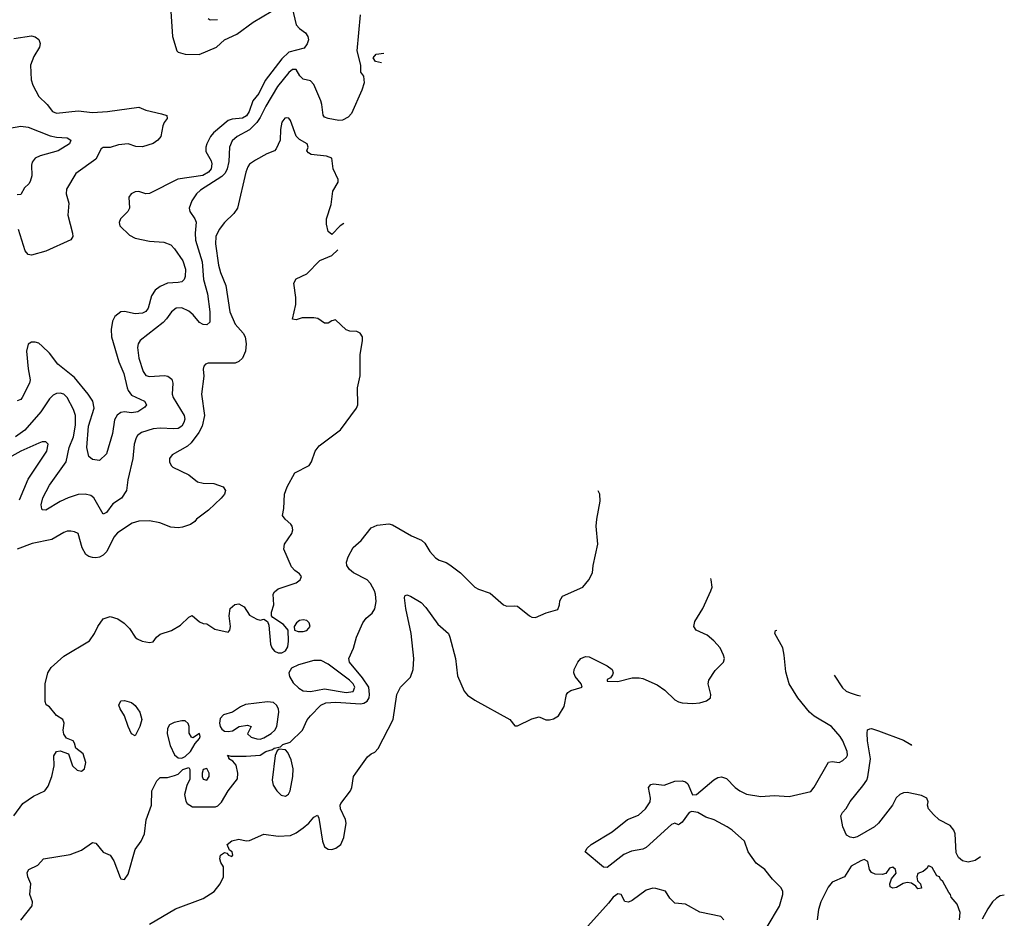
# Model space of a CAD drawing. Header units: inches. Extents: x 1384664 to 1536621, y 460766 to 646467.
# Tile 453 of 488: x 1471963 to 1477473, y 602178 to 607203. Entities that reach past the tile are written whole.
import ezdxf

# ---------------------------------------------------------------- set-up
doc = ezdxf.new("R2010")
doc.units = ezdxf.units.IN
doc.header["$MEASUREMENT"] = 0
doc.layers.add('B4670', color=7, linetype='Continuous')

msp = doc.modelspace()

# ---------------------------------------------------------------- linework, layer by layer
at = {"layer": 'B4670', "color": 5}
for points, elevation in [([(1473487.7, 607270), (1473510, 607175.5), (1473530, 607153.5), (1473562.3, 607130), (1473575.8, 607110), (1473579, 607090), (1473572.5, 607067.5), (1473555, 607045), (1473470, 607021.5), (1473430, 606985.4), (1473336.8, 606863.2), (1473300.8, 606790), (1473267.2, 606750), (1473247.5, 606690), (1473233.4, 606666.6), (1473210, 606652.4), (1473152.2, 606647.8), (1473130, 606639.1), (1473048.9, 606571.1), (1473031.3, 606550), (1473010.1, 606510), (1473004.5, 606490), (1473005.7, 606465.7), (1473034.7, 606414.7), (1473038.1, 606398.1), (1473034.4, 606370), (1473019.6, 606350), (1472988.4, 606331.6), (1472849.2, 606310.8), (1472690, 606230.6), (1472670, 606229.8), (1472630, 606243), (1472610, 606241.1), (1472586.4, 606230), (1472573.7, 606210), (1472578.4, 606150), (1472567.9, 606130), (1472526.8, 606090), (1472519.8, 606070), (1472523.5, 606050), (1472578.1, 605998.1), (1472610, 605981), (1472690, 605964.3), (1472770, 605959.1), (1472810, 605943.5), (1472830, 605922.6), (1472875.5, 605855.5), (1472891.9, 605808.1), (1472890, 605766.6), (1472883.6, 605750), (1472870, 605737.8), (1472850, 605732.7), (1472790, 605730.4), (1472750, 605711.7), (1472722.2, 605690), (1472701.1, 605658.9), (1472682.1, 605590), (1472668.5, 605571.5), (1472650, 605563), (1472610, 605558.4), (1472550, 605570.7), (1472530, 605569.8), (1472495.7, 605544.3), (1472482.6, 605517.4), (1472474.4, 605470), (1472477.3, 605430), (1472518.1, 605290), (1472545.4, 605225.4), (1472564.2, 605144.2), (1472570, 605129.2), (1472590, 605104.2), (1472662.4, 605070), (1472672.9, 605050), (1472663.7, 605036.3), (1472624.4, 605010), (1472590, 605005.2), (1472549.5, 605010.5), (1472530, 605006.9), (1472508.1, 604991.9), (1472494.1, 604965.9), (1472483.3, 604890), (1472450, 604775.1), (1472410, 604737.2), (1472370, 604744.4), (1472350, 604761.3), (1472338.5, 604810), (1472349.2, 604930), (1472379.9, 605030), (1472373.4, 605070), (1472346.8, 605110), (1472270, 605202.8), (1472176, 605276), (1472130, 605338.2), (1472090, 605378.3), (1472070, 605394.3), (1472050, 605400.5), (1472030, 605399.6), (1472010, 605389.2), (1472001.8, 605350), (1472010.1, 605250), (1472022.1, 605190), (1472018.1, 605170), (1471976.8, 605090), (1471970, 605079.1), (1471950, 605071.2)], 720), ([(1472810.1, 607250), (1472818, 607110), (1472843.6, 607030), (1472850, 607021.3), (1472890.3, 607010.3), (1472968.2, 607008.2), (1473064.5, 607050), (1473110, 607091.5), (1473177.9, 607122.1), (1473270, 607190.2), (1473369.8, 607250)], 720), ([(1473868, 607230), (1473849.3, 607030), (1473870.7, 606950), (1473871.3, 606910), (1473887.1, 606887.1), (1473890.5, 606850.5), (1473878, 606810), (1473820.8, 606679.2), (1473801.8, 606658.2), (1473770, 606641.8), (1473750, 606640.3), (1473689.9, 606649.9), (1473670, 606657.7), (1473660.8, 606670), (1473654.1, 606730), (1473647.8, 606750), (1473610, 606840.4), (1473590, 606861.4), (1473550, 606870.7), (1473530.7, 606890), (1473510, 606924), (1473490, 606925.6), (1473470, 606908.3), (1473406.2, 606830), (1473340.9, 606719.1), (1473310, 606655.7), (1473290, 606627.9), (1473250, 606587.9), (1473179.7, 606550), (1473153.2, 606526.8), (1473137.2, 606490), (1473134.2, 606410), (1473125.2, 606370), (1473114.1, 606345.9), (1473093.7, 606326.3), (1472976, 606250), (1472952.2, 606230), (1472926, 606190), (1472912.7, 606150), (1472916.4, 606130), (1472943.7, 606090), (1472951.2, 606071.2), (1472944.6, 606010), (1472946.8, 605970), (1472984.5, 605850), (1472991.5, 605750), (1473014.3, 605670), (1473027.6, 605570), (1473027.3, 605512.7), (1473010, 605496), (1472990, 605498.5), (1472969.5, 605509.5), (1472933.3, 605553.3), (1472910, 605573.7), (1472870, 605591.2), (1472839.1, 605590), (1472812.9, 605570), (1472785.2, 605530), (1472765.4, 605510), (1472637.8, 605410), (1472626.5, 605390), (1472623.5, 605370), (1472630.2, 605310), (1472655, 605235.1), (1472670, 605214), (1472690, 605208.1), (1472773.9, 605213.9), (1472792.4, 605210), (1472813.9, 605193.9), (1472820.6, 605170), (1472816.3, 605110), (1472821.9, 605090), (1472883.2, 604990), (1472886.8, 604970), (1472882.4, 604950), (1472870.4, 604929.6), (1472850, 604917.2), (1472825.6, 604914.4), (1472750, 604919.3), (1472710, 604915.8), (1472645.2, 604894.8), (1472622.3, 604877.7), (1472614.4, 604865.6), (1472603.9, 604830), (1472597.4, 604750), (1472569, 604630), (1472560.2, 604570), (1472533, 604527), (1472485.1, 604494.9), (1472450, 604447.3), (1472430, 604438.3), (1472378.7, 604530), (1472362.4, 604542.4), (1472330, 604550.5), (1472290, 604548.7), (1472234.6, 604530), (1472190.5, 604509.5), (1472110, 604460.4), (1472090, 604462.9), (1472087, 604467), (1472083.7, 604490), (1472092.3, 604530), (1472130, 604600.7), (1472224.1, 604730), (1472241.2, 604810), (1472264.9, 604870), (1472276.3, 604936.3), (1472275.3, 604990), (1472263.8, 605023.8), (1472230, 605090.9), (1472210, 605109.8), (1472190, 605114.8), (1472170, 605113.5), (1472150, 605103.1), (1472130, 605083.5), (1472082.2, 605010), (1471992.6, 604907.4), (1471940.2, 604870)], 740), ([(1473018, 607210), (1473030, 607202), (1473070, 607205.2)], 740), ([(1471930, 607097.4), (1472030, 607112.8), (1472050, 607108.4), (1472070, 607092.4), (1472077.4, 607070), (1472073.8, 607050), (1472043.1, 606996.9), (1472023.4, 606950), (1472027.2, 606867.2), (1472036.4, 606836.4), (1472070, 606773), (1472117.8, 606730), (1472147.8, 606690), (1472170, 606681.4), (1472290, 606693.8), (1472370, 606683.5), (1472454, 606690), (1472630, 606713.3), (1472670, 606697.8), (1472757.7, 606677.7), (1472786.8, 606666.8), (1472788, 606650), (1472771.2, 606628.8), (1472763.9, 606610), (1472753.6, 606550), (1472737, 606530), (1472710, 606511.3), (1472650, 606491.5), (1472613.6, 606493.6), (1472570, 606509.5), (1472516.8, 606503.2), (1472469.3, 606489.3), (1472430, 606489.2), (1472419.1, 606480.9), (1472390, 606422.7), (1472276.8, 606343.2), (1472225.1, 606254.9), (1472223.2, 606230), (1472238.1, 606178.1), (1472232.7, 606110), (1472259, 606010), (1472260.7, 605990), (1472250, 605972.8), (1472110, 605909.6), (1472030, 605887.3), (1472010, 605890.5), (1471993.7, 605910), (1471956, 606030)], 680), ([(1473987.8, 606961.3), (1473955.3, 606970), (1473941.2, 606990), (1473958, 607010), (1474000.9, 607015.9)], 740), ([(1473777.6, 606063.9), (1473776.5, 606063.5), (1473757.3, 606050), (1473710, 606002), (1473690, 606018), (1473680.5, 606060.5), (1473680.5, 606090), (1473705.7, 606170), (1473715.3, 606244.7), (1473745.6, 606294.4), (1473746, 606310), (1473716.9, 606370), (1473710, 606428.7), (1473679.6, 606439.6), (1473595.3, 606450), (1473579.6, 606459.6), (1473569.5, 606470), (1473577, 606490), (1473572, 606510), (1473530, 606533.7), (1473510, 606551.2), (1473479.5, 606639.5), (1473470, 606652.8), (1473455.2, 606655.2), (1473447.3, 606652.7), (1473430, 606629.5), (1473422.7, 606590), (1473420.7, 606530), (1473399.2, 606480.8), (1473390.1, 606469.9), (1473346.1, 606453.9), (1473282.4, 606417.6), (1473250, 606395.1), (1473240, 606380), (1473228.8, 606351.2), (1473181.5, 606150), (1473161.2, 606118.8), (1473110.2, 606070), (1473079, 606030), (1473060.8, 605990), (1473059.6, 605950), (1473075.9, 605830), (1473086.3, 605790), (1473116.9, 605716.9), (1473138.5, 605570), (1473170, 605500.3), (1473214.4, 605450), (1473224.9, 605430), (1473230.3, 605390), (1473226.7, 605350), (1473210.2, 605309.8), (1473190, 605291.6), (1473170, 605281.6), (1473018, 605282), (1473002.5, 605277.5), (1472993.4, 605266.6), (1472990.5, 605249.5), (1472994.3, 605210), (1472980.8, 605110), (1472997.5, 604990), (1472985.3, 604930), (1472966.1, 604893.9), (1472923.6, 604836.4), (1472902, 604818), (1472817.1, 604770), (1472802.4, 604750), (1472801.6, 604730), (1472810.4, 604710), (1472820.7, 604700.7), (1472910, 604657.3), (1472958.2, 604618.2), (1472990, 604611.2), (1473050, 604610.2), (1473103, 604590), (1473115.3, 604570), (1473108.9, 604550), (1473091.8, 604528.2), (1473020, 604460), (1472953, 604410), (1472943.6, 604396.4), (1472920, 604380), (1472874.7, 604365.3), (1472850, 604361.4), (1472810, 604364.5), (1472747, 604390), (1472690, 604400.2), (1472630, 604398.4), (1472592, 604388), (1472510, 604334.4), (1472491, 604310), (1472451.1, 604228.9), (1472431.2, 604208.8), (1472410, 604197.7), (1472390, 604193.7), (1472370, 604196), (1472350, 604201.7), (1472332.9, 604212.9), (1472312.8, 604250), (1472290, 604329), (1472270, 604339.5), (1472250, 604342.9), (1472230, 604342.9), (1472210, 604335.6), (1472144, 604296), (1472033.5, 604273.5), (1471950, 604243.1)], 760), ([(1471895.5, 606595.5), (1471970, 606607.2), (1472010, 606602.5), (1472134.4, 606554.4), (1472170, 606546.5), (1472230, 606542.4), (1472250.3, 606530.3), (1472242.6, 606510), (1472178.9, 606470), (1472077.7, 606442.3), (1472050.2, 606429.8), (1472032.6, 606407.4), (1472028.9, 606390), (1472032.3, 606330), (1472021.6, 606298.4), (1472014.7, 606285.3), (1471990, 606262.4), (1471970, 606226.6), (1471950, 606223.5)], 660), ([(1471929.8, 602750), (1471981.1, 602818.9), (1472039.9, 602860.1), (1472104.5, 602890), (1472123.7, 602916.3), (1472144, 602970), (1472155.8, 603030), (1472154, 603086), (1472170, 603110.8), (1472190, 603114.8), (1472237, 603097), (1472258.5, 603030), (1472285.4, 603005.4), (1472310, 603000.4), (1472326, 603014), (1472333.5, 603050), (1472318.1, 603098.1), (1472277.2, 603130), (1472270, 603158), (1472262, 603170), (1472226, 603186), (1472210, 603208), (1472206.6, 603230), (1472212, 603270), (1472204.5, 603290), (1472170, 603312.4), (1472130, 603361.2), (1472112.5, 603372.5), (1472106, 603390), (1472105.1, 603490), (1472120.5, 603550), (1472139.4, 603580.6), (1472210, 603643), (1472353.2, 603730), (1472382.7, 603770), (1472400.9, 603810), (1472430, 603853.4), (1472470, 603864.9), (1472512.8, 603852.8), (1472548, 603828), (1472578.8, 603798.8), (1472610, 603751), (1472621.1, 603741.1), (1472648.1, 603728.1), (1472690, 603721), (1472710, 603724.7), (1472729.3, 603750.7), (1472750, 603766), (1472812.9, 603787.1), (1472863.1, 603816.9), (1472910, 603862), (1472929.1, 603870.9), (1472970, 603836), (1472990, 603826), (1473010, 603824.7), (1473055.3, 603795.3), (1473130, 603778), (1473139, 603790), (1473143.7, 603810), (1473136.1, 603870), (1473141.5, 603910), (1473166.6, 603933.4), (1473190, 603935.9), (1473219.5, 603919.5), (1473250, 603873.4), (1473290, 603851.3), (1473310, 603846), (1473330, 603851.3), (1473350, 603838), (1473356.9, 603816.9), (1473367.3, 603710), (1473374.6, 603690), (1473390, 603672.1), (1473410, 603662.8), (1473430, 603663.2), (1473450, 603674.2), (1473464.6, 603695.4), (1473468.5, 603728.5), (1473466, 603790), (1473440, 603820), (1473380.1, 603860.1), (1473372.7, 603870), (1473372.7, 603890), (1473385.2, 603930), (1473381.1, 603990), (1473390, 604003.8), (1473410, 604019.6), (1473510, 604054), (1473533.8, 604070), (1473539.8, 604090), (1473530, 604104), (1473503.1, 604123.1), (1473484, 604144), (1473441.8, 604241.8), (1473445.8, 604270), (1473486.2, 604330), (1473491.6, 604350), (1473488.6, 604370), (1473481.5, 604381.5), (1473449.4, 604410), (1473434.5, 604430), (1473440.9, 604470), (1473444.5, 604550), (1473459.6, 604590), (1473503.7, 604670), (1473582.7, 604710), (1473597, 604730), (1473617, 604790), (1473639.6, 604820.4), (1473759, 604910), (1473848.7, 605030), (1473855.3, 605050), (1473854.6, 605145.4), (1473868.9, 605211.1), (1473869, 605330), (1473882, 605410), (1473882, 605430), (1473868, 605450), (1473850, 605459), (1473810, 605461.2), (1473790, 605469.2), (1473730, 605525.2), (1473710, 605519.3), (1473690, 605506.6), (1473670, 605506.6), (1473632.5, 605532.5), (1473610, 605536.2), (1473544.5, 605535.5), (1473510, 605524), (1473490, 605528), (1473509.5, 605610.5), (1473509.5, 605650), (1473497.2, 605730), (1473510, 605754.8), (1473570, 605782), (1473643, 605857), (1473710, 605884.9), (1473742.9, 605915.8)], 760), ([(1471961.9, 604518.1), (1472010, 604634), (1472115, 604790), (1472122, 604830), (1472110, 604843), (1472090, 604842), (1472070, 604834.6), (1471970, 604791.1), (1471830, 604714.3)], 760), ([(1471970, 602167.7), (1472032.8, 602247.2), (1472034.3, 602270), (1472020.5, 602310), (1472026, 602370), (1472009.7, 602410), (1472005.6, 602434.4), (1472015.1, 602450), (1472064.6, 602475.4), (1472097.2, 602510), (1472246.2, 602533.8), (1472310, 602559.1), (1472370, 602602), (1472390, 602597.3), (1472430, 602547.3), (1472470, 602530.8), (1472490, 602498.8), (1472525.7, 602405.7), (1472530, 602398.7), (1472550, 602394.9), (1472570, 602423.8), (1472610, 602562.8), (1472642.7, 602610), (1472662.7, 602650), (1472672.1, 602727.9), (1472700.9, 602810), (1472702.7, 602890), (1472730, 602946), (1472750, 602966), (1472790, 602966), (1472830, 602976), (1472850, 602984.7), (1472877.2, 603010), (1472910, 603022), (1472916, 603010), (1472916.3, 602956.3), (1472899.1, 602920.9), (1472886, 602870), (1472893, 602833), (1472900.3, 602820.3), (1472930, 602800.5), (1473058.9, 602801.1), (1473073, 602807), (1473093.1, 602826.9), (1473130, 602890.1), (1473181.6, 602958.4), (1473184.6, 602990), (1473174.4, 603034.4), (1473157, 603057), (1473133.2, 603070), (1473135.3, 603075.3), (1473126, 603090), (1473144.7, 603084.7), (1473230, 603083.7), (1473309.5, 603090.5), (1473341.2, 603110), (1473378, 603122), (1473386.6, 603130), (1473423.3, 603136.7), (1473436, 603150), (1473476.6, 603163.4), (1473546, 603230), (1473571.4, 603288.6), (1473590, 603310.7), (1473649.5, 603370), (1473677.4, 603382.6), (1473732.6, 603387.4), (1473870, 603377.9), (1473890, 603381.3), (1473908.7, 603391.3), (1473918.3, 603410), (1473921.2, 603430), (1473916.6, 603470), (1473882.5, 603522.5), (1473809.8, 603610), (1473805.1, 603630), (1473831.2, 603688.8), (1473847.6, 603750), (1473883.6, 603830), (1473903.1, 603856.9), (1473935.2, 603884.8), (1473951, 603909), (1473958.2, 603950), (1473954.3, 603990), (1473948.8, 604010), (1473927.4, 604050), (1473908.2, 604070), (1473832, 604110), (1473808.1, 604128.1), (1473793.3, 604150), (1473791.5, 604170), (1473801.4, 604198.5), (1473830, 604251.3), (1473874, 604290), (1473930, 604362), (1473963.1, 604376.9), (1474030, 604384.7), (1474050, 604378.8), (1474156.5, 604316.5), (1474212.6, 604292.6), (1474230, 604276.3), (1474259.3, 604230), (1474290, 604193.4), (1474310, 604180.5), (1474350, 604168), (1474370, 604155.5), (1474430.6, 604110), (1474510, 604030.6), (1474530, 604019.3), (1474596.7, 603996.7), (1474670.5, 603930.5), (1474690, 603922.8), (1474730, 603926), (1474750, 603922.8), (1474815.5, 603870), (1474830, 603862.3), (1474850, 603859.6), (1474910, 603885.8), (1474974.5, 603905.5), (1474984.2, 603930), (1474986.6, 603953.4), (1475001.1, 603978.9), (1475114, 604030), (1475149.2, 604070), (1475169.2, 604110), (1475173.2, 604150), (1475199.3, 604270), (1475189.4, 604370), (1475192.3, 604410), (1475212.3, 604510), (1475209.4, 604550), (1475201.3, 604569.1)], 740), ([(1472690, 602144.4), (1472835.1, 602230), (1472990, 602287.7), (1473051.7, 602328.3), (1473086, 602370), (1473103.1, 602410), (1473104.7, 602464.7), (1473088.8, 602490), (1473083.9, 602510), (1473086.3, 602530), (1473110, 602544.9), (1473122, 602542), (1473131.3, 602530), (1473150, 602523), (1473156.2, 602530), (1473152.3, 602550), (1473138, 602558), (1473123.6, 602590), (1473150, 602610.2), (1473190, 602621.1), (1473230, 602610.5), (1473250, 602613.7), (1473330, 602648.7), (1473410, 602636.4), (1473478.3, 602641.7), (1473510, 602655.5), (1473550, 602684.4), (1473580.9, 602710), (1473610, 602744), (1473630, 602754.8), (1473636.9, 602736.9), (1473657, 602610), (1473670, 602577.6), (1473690, 602563.9), (1473710, 602563.4), (1473732.2, 602570), (1473759.9, 602590), (1473777.9, 602630), (1473790.4, 602710), (1473787.3, 602730), (1473759.3, 602790), (1473756.4, 602810), (1473759.7, 602820.3), (1473814, 602890), (1473821.6, 602910), (1473831.5, 602970), (1473843.6, 602990), (1473910, 603080.7), (1473930, 603097.3), (1473950, 603106.8), (1473970, 603127.3), (1474052.6, 603290), (1474074.2, 603430), (1474094.3, 603470), (1474150, 603526.4), (1474165, 603570), (1474168.1, 603630), (1474153.5, 603770), (1474124.1, 603910), (1474116, 603970), (1474118, 603982), (1474130, 603986.8), (1474150, 603979.3), (1474210, 603943.8), (1474236, 603916), (1474303.4, 603823.4), (1474362.6, 603770), (1474371.4, 603750), (1474402.3, 603630), (1474414.3, 603534.3), (1474450, 603448.8), (1474470, 603425.3), (1474510, 603398.4), (1474706.8, 603290), (1474734.9, 603254.9), (1474750, 603253.7), (1474830, 603293.1), (1474870, 603304.7), (1474908.1, 603288.1), (1474928.2, 603288.2), (1474950, 603294), (1474978, 603310), (1475010, 603362), (1475023.6, 603430), (1475030, 603440.7), (1475048, 603452), (1475111.8, 603470), (1475104.5, 603490), (1475072.3, 603530), (1475065.1, 603550), (1475066, 603570), (1475087.3, 603610), (1475103.7, 603630), (1475130, 603641.6), (1475150, 603640.4), (1475251, 603590), (1475279.1, 603570), (1475284, 603550), (1475279.9, 603540.1), (1475270, 603522), (1475250, 603514), (1475250, 603504.7), (1475310, 603502), (1475390, 603522.6), (1475430, 603523.1), (1475450, 603518.4), (1475530, 603484), (1475574.3, 603454.3), (1475630, 603398.7), (1475650, 603387.7), (1475670, 603383.4), (1475730, 603379.4), (1475770, 603383.6), (1475806.5, 603393.5), (1475829.7, 603410), (1475830.9, 603430), (1475815.8, 603490), (1475820.4, 603510), (1475856, 603564), (1475901.6, 603610), (1475906.9, 603630), (1475902.7, 603650), (1475882.4, 603690), (1475847.2, 603730), (1475810, 603761.2), (1475749.2, 603789.2), (1475735.6, 603810), (1475742.3, 603837.7), (1475786.3, 603910), (1475831.8, 604010), (1475838.4, 604030), (1475833.3, 604070), (1475830.8, 604077.4)], 720), ([(1476147.1, 602130), (1476214.8, 602245.2), (1476234.2, 602310), (1476233.4, 602330), (1476222.7, 602350), (1476176, 602396), (1476132.4, 602450), (1476085.2, 602485.2), (1476040.2, 602550), (1476019, 602610), (1475950, 602670.5), (1475922.7, 602690), (1475850, 602728.3), (1475803.5, 602743.5), (1475757.6, 602770), (1475725, 602775), (1475710.3, 602769.7), (1475670, 602715.3), (1475656.3, 602703.7), (1475650, 602701.2), (1475630, 602709.2), (1475610, 602702.9), (1475470, 602573), (1475450, 602564.1), (1475387.5, 602552.5), (1475344.5, 602535.5), (1475250, 602462.7), (1475230, 602464), (1475128, 602550), (1475139, 602570), (1475161.2, 602590), (1475279, 602661), (1475365.4, 602730), (1475425.6, 602754.4), (1475465.4, 602790), (1475492.4, 602830), (1475493.5, 602850), (1475482.4, 602910), (1475494.5, 602925.5), (1475510, 602930.4), (1475570, 602922.3), (1475630, 602944.3), (1475670, 602947.2), (1475690, 602940.2), (1475703.1, 602930), (1475728.8, 602868.8), (1475750, 602870.4), (1475847.7, 602952.3), (1475870, 602965.3), (1475890, 602969.5), (1475919.2, 602959.2), (1475967.5, 602910), (1475993.4, 602890), (1476030, 602871.4), (1476110, 602858.7), (1476185.1, 602865.1), (1476270, 602858.9), (1476390, 602887.4), (1476410, 602910.5), (1476490, 603050.4), (1476510, 603054.9), (1476550, 603048.9), (1476570, 603059.5), (1476590, 603079.3), (1476595.3, 603090), (1476594.2, 603110), (1476570.6, 603170), (1476554.4, 603194.4), (1476505.8, 603250), (1476408.8, 603308.8), (1476383.4, 603330), (1476318.1, 603410), (1476269.8, 603490), (1476250, 603555.3), (1476241.5, 603650), (1476233.5, 603690), (1476189.8, 603770), (1476192.7, 603787.3), (1476200.4, 603788.8)], 680), ([(1476522.1, 603537.5), (1476567, 603467), (1476588.7, 603448.7), (1476610, 603439), (1476650, 603426.2), (1476669.4, 603422.5)], 680), ([(1477340.1, 602521.6), (1477339.3, 602520.7), (1477310, 602500.4), (1477271.5, 602491.5), (1477238.7, 602498.7), (1477217.5, 602517.5), (1477204.1, 602544.1), (1477198.2, 602650), (1477190, 602671.5), (1477170, 602697.6), (1477107.9, 602727.9), (1477077.5, 602757.5), (1477049.7, 602790), (1477042.6, 602810), (1477046.3, 602830), (1477040.5, 602850), (1477010, 602865.3), (1476930, 602880.7), (1476910, 602879.6), (1476889.3, 602870.7), (1476868.9, 602851.1), (1476846.7, 602810), (1476768.8, 602710), (1476746.7, 602690), (1476650, 602633), (1476630, 602628.4), (1476610, 602631.1), (1476590, 602643.1), (1476569, 602690), (1476558, 602750), (1476567.3, 602770), (1476588.9, 602791.1), (1476610, 602831.6), (1476682.3, 602917.7), (1476703.9, 602950), (1476710.5, 602969.5), (1476724.4, 603070), (1476707, 603170), (1476705.9, 603214.1), (1476708, 603232), (1476721.7, 603238.3), (1476730, 603239.5), (1476770, 603227), (1476910, 603174.7), (1476950, 603149.2), (1476954.3, 603144)], 660), ([(1477222.7, 602170), (1477226.6, 602210), (1477210, 602257.2), (1477175.9, 602295.9), (1477172.8, 602310), (1477162, 602322), (1477130, 602383.6), (1477115.3, 602395.3), (1477110, 602409.3), (1477096.1, 602416.1), (1477070, 602461.2), (1477055.3, 602470), (1477048.1, 602471.9), (1477041, 602459), (1477019.8, 602440.2), (1476990, 602428), (1476984, 602410), (1476987.1, 602387.1), (1477004.7, 602370), (1477010, 602346), (1476990, 602342), (1476978, 602358), (1476953.8, 602373.8), (1476930, 602378), (1476906.9, 602373.1), (1476870, 602349.5), (1476850, 602346), (1476834.6, 602354.6), (1476833.2, 602370), (1476842, 602398), (1476868.7, 602430), (1476864, 602450), (1476850, 602464), (1476830, 602459), (1476810, 602428), (1476790, 602422), (1476750, 602424), (1476730, 602434), (1476719.3, 602450), (1476710, 602495.3), (1476690, 602506), (1476670, 602499.1), (1476616.5, 602470), (1476579.5, 602410), (1476510, 602379), (1476487.5, 602352.5), (1476446.7, 602270), (1476433.7, 602226.3), (1476426, 602170)], 680), ([(1475903.7, 602170), (1475887.7, 602187.7), (1475770, 602212.2), (1475690, 602256.3), (1475630, 602262.9), (1475600.9, 602290), (1475577.6, 602330), (1475524.1, 602344.1), (1475506.2, 602346.2), (1475470, 602334.6), (1475390, 602277.3), (1475370, 602267.9), (1475350, 602271.8), (1475330, 602311.1), (1475310, 602314), (1475284.1, 602295.9), (1475258.2, 602261.8), (1475058.7, 602041.3)], 720), ([(1477473.3, 602306.8), (1477450, 602302.7), (1477430, 602291), (1477408.1, 602270), (1477380.2, 602230), (1477350, 602173.3)], 680)]:
    msp.add_lwpolyline(points, dxfattribs=dict(at, elevation=elevation))
for points, elevation in [([(1473550, 603846.1), (1473530, 603843.1), (1473512.8, 603830), (1473499, 603810), (1473501.6, 603790), (1473521.9, 603781.9), (1473550, 603781.5), (1473570, 603787.3), (1473588.5, 603810), (1473582.9, 603830), (1473570, 603842.4)], 760), ([(1473650, 603620.2), (1473610, 603620.1), (1473524.3, 603595.7), (1473484.2, 603575.8), (1473469.6, 603550.4), (1473472.7, 603530), (1473493.8, 603493.8), (1473524.9, 603464.9), (1473550, 603450.1), (1473590, 603446.6), (1473670, 603460.2), (1473790, 603440.4), (1473830, 603446.8), (1473838.5, 603470), (1473828.8, 603490), (1473808.8, 603510), (1473690, 603598.8)], 760), ([(1472610, 603198.9), (1472589.1, 603210), (1472570, 603249.6), (1472549.9, 603309.9), (1472526.6, 603350), (1472518.4, 603370), (1472530, 603393.4), (1472550, 603396.4), (1472590, 603384.2), (1472610, 603367.9), (1472636.4, 603330), (1472647.4, 603290), (1472635, 603250)], 740), ([(1473350, 603388.7), (1473226.5, 603373.5), (1473199.3, 603360.7), (1473155.2, 603330), (1473103.4, 603316.6), (1473084.5, 603295.5), (1473081.2, 603270), (1473085.4, 603250), (1473095.3, 603235.3), (1473110, 603225.2), (1473130, 603221.8), (1473154, 603226), (1473191.6, 603250), (1473238.7, 603258.7), (1473258.4, 603250), (1473238.4, 603210), (1473258.9, 603190), (1473290, 603181.1), (1473310, 603180.3), (1473330, 603186.7), (1473370, 603211.7), (1473390.5, 603230), (1473402.9, 603250), (1473412.8, 603330), (1473411.4, 603350), (1473400.9, 603370), (1473383.9, 603383.9)], 760), ([(1472870, 603282.2), (1472827.4, 603272.6), (1472801.1, 603258.9), (1472790, 603239.7), (1472788.3, 603210), (1472804.8, 603144.8), (1472830, 603091.4), (1472850, 603075.9), (1472870, 603074), (1472890, 603081.9), (1472919.8, 603110), (1472944.6, 603155.4), (1472970, 603182.7), (1472973.9, 603193.9), (1472970, 603211.9), (1472932.4, 603187.6), (1472925.1, 603190), (1472912.5, 603212.5), (1472911.9, 603250), (1472906.5, 603266.5), (1472890, 603281.9)], 760), ([(1473416.3, 603123.7), (1473404.9, 603115.1), (1473392.6, 603087.4), (1473377.1, 602950), (1473382.7, 602922.7), (1473402.5, 602890), (1473426.5, 602866.5), (1473450, 602860.1), (1473468.4, 602871.6), (1473477.8, 602890), (1473492.1, 602970), (1473494.6, 603014.6), (1473483.5, 603063.5), (1473464.5, 603104.5), (1473450, 603119.7)], 740), ([(1473010, 603014.7), (1472990, 603009.8), (1472983.8, 602990), (1472984.3, 602970), (1472990, 602955.5), (1473010, 602950.1), (1473024.5, 602970), (1473022.8, 602990)], 760)]:
    msp.add_lwpolyline(points, close=True, dxfattribs=dict(at, elevation=elevation))

doc.saveas('drawing.dxf')
